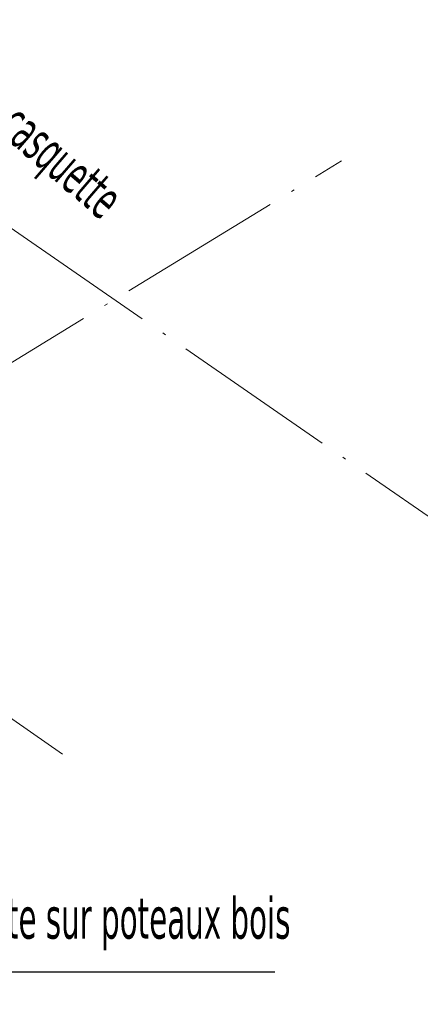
# Model space of a CAD drawing. Header units: millimetres. Extents: x 0 to 1517, y -116 to 725.
# Tile 435 of 501: x 1193 to 1217, y 587 to 647. Entities that reach past the tile are written whole.
import ezdxf

# ---------------------------------------------------------------- set-up
doc = ezdxf.new("R2010")
doc.units = ezdxf.units.MM
doc.linetypes.add('CADWORK_5', pattern=[13.2, 10, -1.5, 0.2, -1.5])
doc.layers.add('Ech.1_100', color=7, linetype='Continuous')
doc.styles.add('tahoma-', font='txt', dxfattribs={"height": 1})
doc.dimstyles.new('ISO-25', dxfattribs={"dimtxt": 2.5, "dimasz": 2.5, "dimexe": 1.25, "dimexo": 0.625, "dimtad": 1, "dimtxsty": 'Standard', "dimcen": 2.5, "dimadec": 0, "dimazin": 0, "dimtfac": 1, "dimtmove": 0, "dimatfit": 3, "dimfxl": 1, "dimarcsym": 0})

msp = doc.modelspace()

# ---------------------------------------------------------------- linework, layer by layer
at = {"layer": 'Ech.1_100', "color": 7, "linetype": 'CADWORK_5', "lineweight": 5}
for points in [[(1177.379, 616.543), (1212.741, 638.142)], [(1192.495, 634.301), (1219.261, 615.819)], [(1176.832, 615.541), (1196.534, 601.937)]]:
    msp.add_lwpolyline(points, dxfattribs=at)

# ---------------------------------------------------------------- texts
at = {"layer": 'Ech.1_100', "linetype": 'Continuous', "insert": (1176.343, 593.745), "char_height": 2.5, "attachment_point": 1, "style": 'tahoma-'}
msp.add_mtext('\\C7;\\fTahoma|b0|i0;\\W0.600000;Ferme de charpente sur poteaux bois', dxfattribs=at)

# ---------------------------------------------------------------- leaders
at = {"layer": 'Ech.1_100', "color": 7, "linetype": 'Continuous', "lineweight": 5, "has_arrowhead": 0}
msp.add_leader([(1163.097, 580.508), (1176.343, 589.245), (1208.716, 589.245)], dimstyle='ISO-25', dxfattribs=at)

# ---------------------------------------------------------------- next in the draw order: texts
at = {"layer": 'Ech.1_100', "color": 7, "linetype": 'Continuous', "insert": (1186.009, 648.195), "char_height": 2.5, "attachment_point": 1, "rotation": 319.27437, "style": 'tahoma-', "bg_fill": 3, "box_fill_scale": 1.15, "bg_fill_color": 256, "bg_fill_true_color": 13158600, "bg_fill_transparency": 33554687}
msp.add_mtext('\\A1;\\fTahoma|b0|i0;\\W0.600000;\\H2.375000;Console de casquette', dxfattribs=at)

doc.saveas('drawing.dxf')
